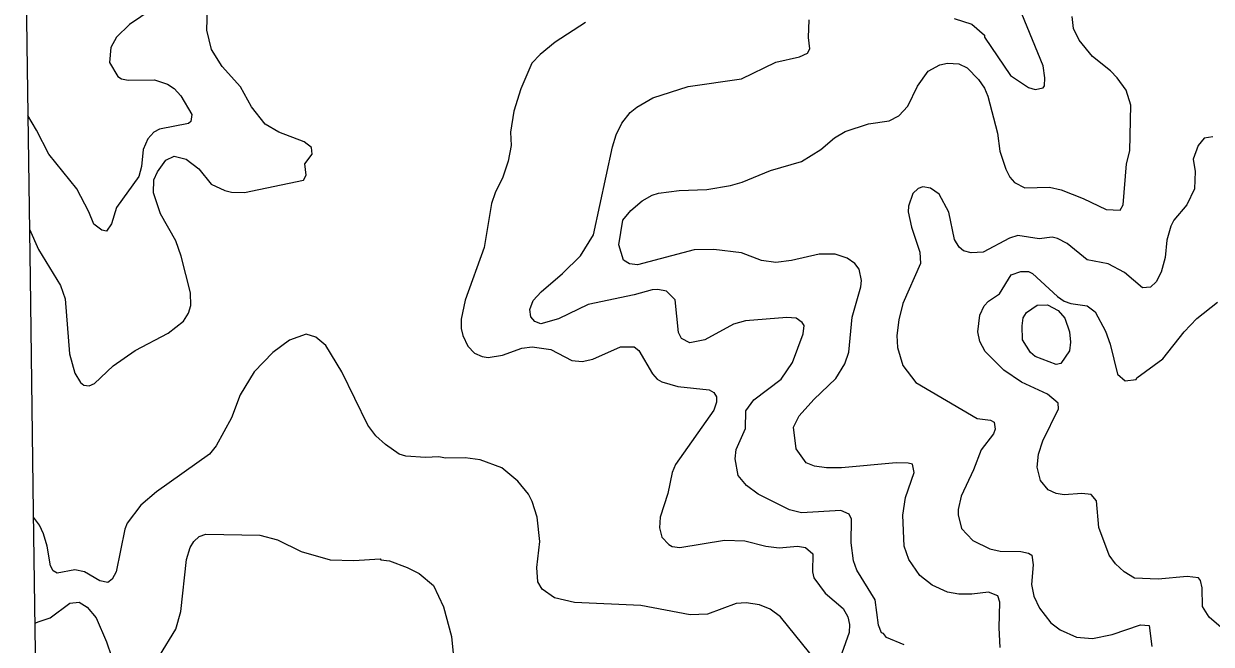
# Model space of a CAD drawing. Extents: x 265 to 291.4, y 7731.5 to 7759.6.
# Drawn here: x 265.126 to 267.996, y 7744.783 to 7746.284 of the extents above; entities that cross this region are included whole.
import ezdxf

# ---------------------------------------------------------------- set-up
doc = ezdxf.new("R2010")
doc.units = 0
doc.header["$LTSCALE"] = 0.032
for name, color, linetype, lineweight in [('1', 7, 'Continuous', 25), ('2', 7, 'Continuous', 13), ('63', 7, 'Continuous', 25)]:
    doc.layers.add(name, color=color, linetype=linetype, lineweight=lineweight)

msp = doc.modelspace()

# ---------------------------------------------------------------- linework, layer by layer
at = {"layer": '1'}
for points in [[(266.8899, 7745.3744), (266.956, 7745.4245), (266.9838, 7745.4643), (267.0093, 7745.5343), (267.0117, 7745.5541), (267.0069, 7745.5613), (266.9926, 7745.5716), (266.9703, 7745.5732), (266.8701, 7745.5653), (266.8414, 7745.5573), (266.7714, 7745.5191), (266.7356, 7745.512), (266.7157, 7745.5223), (266.7078, 7745.5374), (266.6998, 7745.6162), (266.6792, 7745.6369), (266.6585, 7745.6408), (266.6442, 7745.64), (266.6012, 7745.6281), (266.4898, 7745.605), (266.4182, 7745.57), (266.3753, 7745.5581), (266.361, 7745.5637), (266.3514, 7745.5748), (266.349, 7745.5931), (266.357, 7745.6146), (266.3761, 7745.6353), (266.4278, 7745.6798), (266.4715, 7745.7228), (266.5025, 7745.7729), (266.5487, 7745.9861), (266.5574, 7746.0147), (266.571, 7746.0434), (266.5916, 7746.0688), (266.6076, 7746.0823), (266.6458, 7746.1046), (266.7317, 7746.1317), (266.8605, 7746.1507), (266.9433, 7746.1905), (267.0005, 7746.204), (267.0196, 7746.2128), (267.0252, 7746.2232), (267.022, 7746.2502), (267.0236, 7746.2932)], [(267.3744, 7746.2963), (267.4174, 7746.2828), (267.4476, 7746.2558), (267.4476, 7746.251), (267.5104, 7746.1587), (267.5542, 7746.1293), (267.5701, 7746.1245), (267.5892, 7746.1285), (267.5924, 7746.1333), (267.5932, 7746.1532), (267.5892, 7746.1818), (267.5375, 7746.3075)], [(266.8725, 7745.1675), (266.8526, 7745.1914), (266.8454, 7745.232), (266.8478, 7745.2542), (266.8701, 7745.3052), (266.8709, 7745.3481), (266.8899, 7745.3744)], [(267.2535, 7744.7817), (267.2105, 7744.8), (267.2034, 7744.8096), (267.1986, 7744.8112), (267.1914, 7744.8295), (267.1835, 7744.8907), (267.1389, 7744.9623), (267.131, 7744.9854), (267.1254, 7745.0283), (267.1262, 7745.0856), (267.1206, 7745.0983), (267.1008, 7745.1071), (267.0053, 7745.1015), (266.9767, 7745.1087), (266.9003, 7745.146), (266.8725, 7745.1675)], [(265.4143, 7744.691), (265.4931, 7744.8199), (265.505, 7744.8629), (265.5193, 7744.9886), (265.5281, 7745.0172), (265.5368, 7745.0315), (265.5496, 7745.0442), (265.5655, 7745.0498), (265.6959, 7745.0474), (265.7389, 7745.0355), (265.7962, 7745.0076), (265.8662, 7744.9877), (265.9235, 7744.9862), (265.9871, 7744.9901), (265.9887, 7744.9877), (266.0094, 7744.9854), (266.0523, 7744.9694), (266.081, 7744.9543), (266.1159, 7744.9257), (266.1398, 7744.874), (266.1597, 7744.8024), (266.1669, 7744.7292)], [(265.1524, 7744.8345), (265.1628, 7744.8382), (265.1892, 7744.8477), (265.2369, 7744.8827), (265.2592, 7744.8851), (265.2791, 7744.8732), (265.3006, 7744.847), (265.326, 7744.7897), (265.3499, 7744.7181)]]:
    msp.add_lwpolyline(points, dxfattribs=at)
at = {"layer": '2'}
for points in [[(265.1391, 7745.7872), (265.1612, 7745.7375), (265.2147, 7745.6504), (265.2258, 7745.6186), (265.2361, 7745.4857), (265.2489, 7745.4388), (265.2624, 7745.4165), (265.2712, 7745.4102), (265.2839, 7745.4086), (265.2966, 7745.4141), (265.342, 7745.4563), (265.3945, 7745.4937), (265.4748, 7745.5358), (265.5114, 7745.5645), (265.5241, 7745.5836), (265.5297, 7745.6027), (265.5289, 7745.6329), (265.5058, 7745.722), (265.4931, 7745.7586), (265.4565, 7745.8238), (265.439, 7745.8747), (265.4398, 7745.9066), (265.4485, 7745.9256), (265.4692, 7745.9535), (265.4891, 7745.9638), (265.5178, 7745.9559), (265.5488, 7745.9328), (265.5782, 7745.8954), (265.6116, 7745.8803), (265.6275, 7745.8763), (265.6594, 7745.8755), (265.8017, 7745.9058), (265.8081, 7745.9177), (265.8049, 7745.9447), (265.8224, 7745.9686), (265.8208, 7745.9845), (265.8033, 7745.998), (265.7421, 7746.0211), (265.7087, 7746.041), (265.676, 7746.0831), (265.6498, 7746.1309), (265.6053, 7746.1802), (265.579, 7746.2216), (265.5679, 7746.2677), (265.5703, 7746.3472)], [(265.4636, 7746.3377), (265.3809, 7746.282), (265.3499, 7746.251), (265.3364, 7746.2263), (265.3332, 7746.1897), (265.3531, 7746.1563), (265.3618, 7746.1508), (265.3778, 7746.1468), (265.4414, 7746.1476), (265.4732, 7746.1372), (265.4891, 7746.1269), (265.505, 7746.1094), (265.5321, 7746.0641), (265.5297, 7746.0473), (265.5241, 7746.0426), (265.4541, 7746.029), (265.4398, 7746.0211), (265.4255, 7746.0052), (265.4143, 7745.9797), (265.4104, 7745.9384), (265.404, 7745.9145), (265.3499, 7745.8397), (265.338, 7745.8), (265.3252, 7745.7824), (265.3141, 7745.7848), (265.295, 7745.7992), (265.2831, 7745.8286), (265.2536, 7745.8843), (265.186, 7745.9686), (265.1567, 7746.026), (265.1358, 7746.0616)], [(266.4835, 7746.2868), (266.4103, 7746.2391), (266.3737, 7746.2096), (266.3538, 7746.1881), (266.3268, 7746.1261), (266.3101, 7746.072), (266.3021, 7746.0211), (266.3037, 7745.9893), (266.2965, 7745.9511), (266.2838, 7745.9129), (266.2647, 7745.8747), (266.256, 7745.8493), (266.2385, 7745.7427), (266.1923, 7745.6154), (266.1828, 7745.5693), (266.1828, 7745.547), (266.1867, 7745.5295), (266.1987, 7745.504), (266.2154, 7745.4873), (266.2337, 7745.4794), (266.248, 7745.477), (266.283, 7745.4825), (266.3292, 7745.4993), (266.3546, 7745.5024), (266.3992, 7745.4961), (266.4501, 7745.4698), (266.4755, 7745.4674), (266.501, 7745.473), (266.5678, 7745.5024), (266.6012, 7745.5024), (266.6123, 7745.4937), (266.6449, 7745.4372), (266.6569, 7745.4245), (266.668, 7745.4181), (266.7062, 7745.4062), (266.7826, 7745.3982), (266.7937, 7745.3919), (266.8001, 7745.3815), (266.8001, 7745.3688), (266.7937, 7745.3497), (266.7006, 7745.2177), (266.6927, 7745.1986), (266.6823, 7745.1477), (266.664, 7745.0904), (266.6624, 7745.0649), (266.668, 7745.0427), (266.6847, 7745.0243), (266.6927, 7745.0196), (266.711, 7745.0172), (266.8192, 7745.0347), (266.8685, 7745.0331), (266.9194, 7745.0204), (266.9512, 7745.0164), (266.9958, 7745.0204), (267.0149, 7745.0172), (267.0324, 7745.0021), (267.0316, 7744.9583), (267.0355, 7744.944), (267.0626, 7744.9066), (267.1063, 7744.87), (267.1175, 7744.8501), (267.1214, 7744.8311), (267.1206, 7744.812), (267.0936, 7744.7372)], [(266.6442, 7745.8691), (266.6601, 7745.8739), (266.7094, 7745.8803), (266.7762, 7745.8827), (266.8335, 7745.8922), (266.8621, 7745.9002), (266.9305, 7745.9288), (267.0053, 7745.9503), (267.0522, 7745.9797), (267.0849, 7746.0076), (267.1111, 7746.0227), (267.1676, 7746.0418), (267.2169, 7746.0489), (267.2408, 7746.0609), (267.2622, 7746.0847), (267.2861, 7746.1325), (267.3116, 7746.1691), (267.3394, 7746.1842), (267.3585, 7746.1881), (267.3856, 7746.1866), (267.4054, 7746.177), (267.4333, 7746.1484), (267.4476, 7746.1277), (267.4556, 7746.1086), (267.4794, 7746.0187), (267.485, 7745.9757), (267.4993, 7745.932), (267.5088, 7745.9129), (267.52, 7745.8994), (267.5454, 7745.8867), (267.6051, 7745.8883), (267.6329, 7745.8819), (267.6862, 7745.8612), (267.7419, 7745.8349), (267.7753, 7745.8326), (267.7825, 7745.8461), (267.7912, 7745.9447), (267.7992, 7745.9766), (267.8016, 7746.0871), (267.7897, 7746.1229), (267.7682, 7746.1532), (267.7523, 7746.1699), (267.7085, 7746.2048), (267.6767, 7746.2438), (267.6624, 7746.2725), (267.6592, 7746.3011)], [(267.9997, 7746.01), (267.9782, 7746.0068), (267.964, 7745.989), (267.952, 7745.9565), (267.9567, 7745.9264), (267.9551, 7745.8843), (267.9368, 7745.8461), (267.905, 7745.8087), (267.8978, 7745.7944), (267.8883, 7745.7602), (267.8843, 7745.7188), (267.8747, 7745.6831), (267.8628, 7745.6599), (267.8489, 7745.6466), (267.8297, 7745.6453), (267.7857, 7745.6822), (267.7467, 7745.7029), (267.6958, 7745.7132), (267.6473, 7745.7522), (267.6242, 7745.7642), (267.6115, 7745.7673), (267.5797, 7745.7633), (267.5279, 7745.7713), (267.5081, 7745.7649), (267.4444, 7745.7315), (267.4158, 7745.7299), (267.3967, 7745.7347), (267.3863, 7745.7435), (267.3752, 7745.7618), (267.3617, 7745.8278), (267.3378, 7745.8715), (267.3171, 7745.8859), (267.2988, 7745.889), (267.2877, 7745.8851), (267.2742, 7745.8731), (267.2638, 7745.8429), (267.263, 7745.8286), (267.271, 7745.792), (267.2917, 7745.7315), (267.2933, 7745.7037), (267.2503, 7745.6074), (267.2408, 7745.5677), (267.236, 7745.5295), (267.2376, 7745.5009), (267.2503, 7745.4571), (267.2813, 7745.4165), (267.4301, 7745.329), (267.4619, 7745.325), (267.4707, 7745.3203), (267.4731, 7745.3036), (267.4691, 7745.2924), (267.4396, 7745.2535), (267.4213, 7745.2049), (267.3911, 7745.1413), (267.384, 7745.1095), (267.384, 7745.0967), (267.3919, 7745.0633), (267.4198, 7745.0339), (267.4603, 7745.014), (267.4858, 7745.0084), (267.5351, 7745.0076), (267.5542, 7745.0037), (267.5621, 7744.9989), (267.5653, 7744.9758), (267.5613, 7744.9281), (267.5669, 7744.8995), (267.5804, 7744.8708), (267.6083, 7744.835), (267.6306, 7744.8183), (267.6703, 7744.8008), (267.7085, 7744.7976), (267.7563, 7744.8072), (267.8247, 7744.8302), (267.8453, 7744.8287), (267.8517, 7744.7778)], [(266.5893, 7745.7029), (266.5749, 7745.7117), (266.5638, 7745.749), (266.5734, 7745.8087), (266.5932, 7745.8318), (266.6203, 7745.8556), (266.6442, 7745.8691)], [(267.4858, 7744.7754), (267.4834, 7744.8231), (267.485, 7744.8851), (267.4802, 7744.9003), (267.4572, 7744.909), (267.4174, 7744.9042), (267.3856, 7744.9042), (267.3585, 7744.909), (267.3211, 7744.9265), (267.2917, 7744.9496), (267.2646, 7744.9886), (267.2535, 7745.0204), (267.2503, 7745.0952), (267.2567, 7745.1381), (267.2774, 7745.1986), (267.2734, 7745.2185), (267.2631, 7745.2216), (267.2344, 7745.2224), (267.1024, 7745.2097), (267.0658, 7745.2097), (267.0371, 7745.2137), (267.0165, 7745.2224), (266.9926, 7745.2558), (266.9862, 7745.3083), (266.9997, 7745.3354), (267.0355, 7745.3752), (267.088, 7745.4261), (267.1103, 7745.4611), (267.1199, 7745.4897), (267.1278, 7745.574), (267.1485, 7745.6472), (267.1501, 7745.6631), (267.1445, 7745.6902), (267.1342, 7745.7037), (267.1159, 7745.7172), (267.0865, 7745.7268), (267.0483, 7745.7268), (266.9815, 7745.7109), (266.9433, 7745.7061), (266.9083, 7745.7109), (266.8605, 7745.7299), (266.7937, 7745.7379), (266.746, 7745.7371), (266.6092, 7745.7005), (266.5893, 7745.7029)], [(267.5749, 7745.2113), (267.5781, 7745.2431), (267.5884, 7745.2749), (267.6266, 7745.3529), (267.6258, 7745.3664), (267.6003, 7745.3879), (267.5367, 7745.4173), (267.4945, 7745.446), (267.4492, 7745.4913), (267.4365, 7745.5152), (267.4317, 7745.539), (267.4365, 7745.5788), (267.4468, 7745.6019), (267.4571, 7745.613), (267.4842, 7745.6305), (267.512, 7745.6767), (267.5351, 7745.6846), (267.5542, 7745.6846), (267.5637, 7745.6798), (267.6242, 7745.6241), (267.6401, 7745.613), (267.656, 7745.6074), (267.6958, 7745.6019), (267.7149, 7745.5875), (267.7403, 7745.5406), (267.7515, 7745.5088), (267.769, 7745.4364), (267.7873, 7745.4205), (267.8143, 7745.4237), (267.8159, 7745.4277), (267.8788, 7745.4738), (267.9304, 7745.539), (267.9607, 7745.5709), (268.0108, 7745.6106)], [(266.4564, 7744.8843), (266.4087, 7744.8955), (266.3785, 7744.917), (266.3681, 7744.9345), (266.3657, 7744.9694), (266.3729, 7745.0315), (266.3665, 7745.0904), (266.3546, 7745.1286), (266.3458, 7745.1461), (266.3196, 7745.1779), (266.2814, 7745.2097), (266.2289, 7745.2296), (266.1923, 7745.2344), (266.1446, 7745.2336), (266.1287, 7745.2367), (266.0969, 7745.2352), (266.0491, 7745.2383), (266.0332, 7745.2431), (265.9998, 7745.2662), (265.9767, 7745.2877), (265.9576, 7745.3131), (265.894, 7745.442), (265.8558, 7745.5056), (265.8312, 7745.5255), (265.8081, 7745.5335), (265.768, 7745.519), (265.7276, 7745.4885), (265.6824, 7745.442), (265.649, 7745.3863), (265.6275, 7745.3306), (265.5909, 7745.263), (265.5742, 7745.2431), (265.4462, 7745.1516), (265.4088, 7745.1198), (265.3754, 7745.0761), (265.3698, 7745.0617), (265.3491, 7744.9583), (265.3396, 7744.9408), (265.3292, 7744.9329), (265.3093, 7744.9368), (265.2727, 7744.9583), (265.2489, 7744.9631), (265.2067, 7744.9552), (265.1964, 7744.9607), (265.19, 7744.9727), (265.1821, 7745.0204), (265.1732, 7745.0506), (265.164, 7745.0714), (265.1489, 7745.0907)], [(267.7053, 7745.1453), (267.6831, 7745.1476), (267.6401, 7745.1445), (267.621, 7745.1476), (267.6019, 7745.1564), (267.5828, 7745.1795), (267.5749, 7745.2113)], [(268.049, 7744.7992), (267.9909, 7744.8493), (267.9742, 7744.8748), (267.9734, 7744.9201), (267.9694, 7744.9376), (267.9647, 7744.944), (267.9376, 7744.9472), (267.8676, 7744.9408), (267.8103, 7744.9432), (267.7849, 7744.9583), (267.7642, 7744.9782), (267.7491, 7744.9989), (267.7244, 7745.0657), (267.7181, 7745.1301), (267.7053, 7745.1453)], [(266.9035, 7744.8788), (266.8717, 7744.8835), (266.8478, 7744.882), (266.7778, 7744.8565), (266.7364, 7744.8549), (266.6171, 7744.8772), (266.4564, 7744.8843)], [(267.0427, 7744.7412), (266.9544, 7744.8501), (266.9297, 7744.8684), (266.9035, 7744.8788)]]:
    msp.add_lwpolyline(points, dxfattribs=at)
msp.add_lwpolyline([(267.5398, 7745.5193), (267.5383, 7745.5534), (267.5415, 7745.5724), (267.5494, 7745.5852), (267.5749, 7745.6035), (267.6003, 7745.6043), (267.6258, 7745.5907), (267.6417, 7745.5716), (267.6528, 7745.539), (267.6552, 7745.5136), (267.6528, 7745.4929), (267.6321, 7745.4619), (267.621, 7745.4595), (267.5701, 7745.4794), (267.559, 7745.4889)], close=True, dxfattribs=at)
at = {"layer": '63', "lineweight": 13}
msp.add_lwpolyline([(265.1256, 7746.7981), (265.1333, 7746.2332), (265.141, 7745.6682), (265.1487, 7745.1033), (265.1565, 7744.5383), (265.1642, 7743.9734), (265.1719, 7743.4084), (265.1797, 7742.8434), (265.1874, 7742.2785), (265.1952, 7741.7135), (265.2029, 7741.1486), (265.2106, 7740.5836), (265.2184, 7740.0186), (265.2261, 7739.4537), (265.2339, 7738.8887), (265.2416, 7738.3238), (265.2494, 7737.7588)], dxfattribs=at)

doc.saveas('drawing.dxf')
